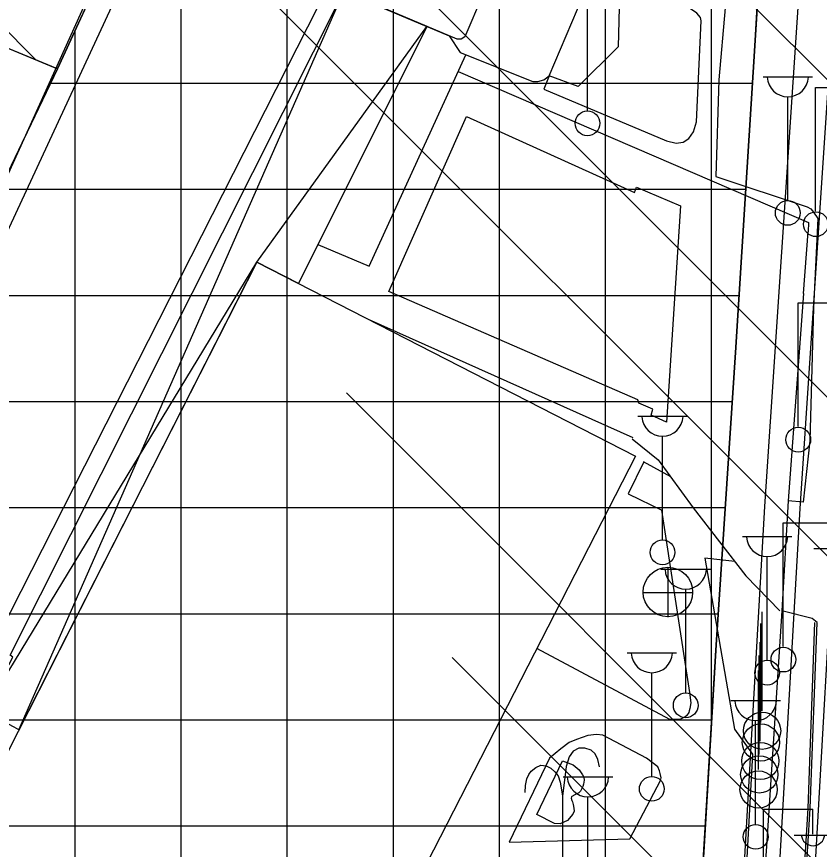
# Model space of a CAD drawing. Extents: x 417995 to 421451, y 4454518 to 4458015.
# Drawn here: x 420128.4 to 420241.9, y 4455813.5 to 4455931.2 of the extents above; entities that cross this region are included whole.
import ezdxf

# ---------------------------------------------------------------- set-up
doc = ezdxf.new("R2010")
doc.units = 0
for name, color, linetype in [('ADAKENARI', 7, 'Continuous'), ('B_Betonzemin', 7, 'Continuous'), ('B_Fabrika', 7, 'Continuous'), ('B_Kapi', 7, 'Continuous'), ('B_Sundurma', 7, 'Continuous'), ('B_Teras', 7, 'Continuous'), ('B_Ticari', 7, 'Continuous'), ('Hid_Havuz', 7, 'Continuous'), ('KALDIRIM_FAT', 7, 'Continuous'), ('PL_TİCARET', 7, 'Continuous'), ('PL_TOPLU_ISYERI', 7, 'Continuous'), ('S_Bayrak_Diregi', 7, 'Continuous'), ('S_Cad_Sok_Lambasi', 7, 'Continuous'), ('S_Elektrik_Diregi', 7, 'Continuous'), ('S_Rogar_Kapagi', 7, 'Continuous'), ('Sinir_Duvar_tek_tarafa_ait', 7, 'Continuous'), ('Sinir_Parmaklik_bir_taraf', 7, 'Continuous'), ('Sinir_Tel_bir_taraf', 7, 'Continuous'), ('SN_TR_SIVILASMA', 7, 'Continuous'), ('TRFAT_TİCARET', 7, 'Continuous'), ('TRFAT_TOPLUİŞYERLERİ', 7, 'Continuous'), ('Yol_Sose', 7, 'Continuous')]:
    doc.layers.add(name, color=color, linetype=linetype)

msp = doc.modelspace()

# ---------------------------------------------------------------- linework, layer by layer
at = {"layer": 'ADAKENARI'}
for p, q in [((420026.68, 4455968.26), (420134.21, 4455923.79)), ((420137.18, 4455930.24), (420151.45, 4455961.22)), ((420233.94, 4455946.2), (420232.85, 4455927.79)), ((420134.21, 4455923.79), (420137.18, 4455930.24)), ((420232.85, 4455927.79), (420231.44, 4455905.4)), ((420043.17, 4455733.9), (420134.21, 4455923.79)), ((420231.44, 4455905.4), (420230.08, 4455883.68)), ((420230.08, 4455883.68), (420228.66, 4455862.28)), ((420228.66, 4455862.28), (420227.34, 4455842.37)), ((420227.34, 4455842.37), (420224.17, 4455789.96))]:
    msp.add_line(p, q, dxfattribs=at)
at = {"layer": 'B_Betonzemin'}
for points in [[(420171.01, 4455898.98), (420178.28, 4455895.91), (420191.91, 4455925.77)], [(420217.02, 4455868.3), (420220.85, 4455866.16)], [(420219.6, 4455861.4), (420223.55, 4455835.62), (420223.74, 4455834.18), (420223.62, 4455833.39), (420223.53, 4455833.04), (420223.44, 4455832.8), (420223.11, 4455832.35), (420222.94, 4455832.19), (420222.28, 4455831.85), (420221.66, 4455831.81), (420220.76, 4455831.81), (420201.98, 4455841.86)], [(420229.95, 4455854.16), (420225.72, 4455854.61), (420229.93, 4455830.47), (420232.47, 4455826.89), (420231.74, 4455813.94)], [(420219.07, 4455825.14), (420217.46, 4455826.34), (420211.29, 4455829.6), (420210.39, 4455829.67), (420209.17, 4455829.54), (420208.38, 4455829.28), (420207.56, 4455829), (420206.54, 4455828.54), (420205.36, 4455827.67), (420203.78, 4455826.36), (420198.06, 4455814.49), (420215.14, 4455814.96), (420219.46, 4455823.18), (420219.53, 4455823.58), (420219.43, 4455824.18), (420219.3, 4455824.54), (420219.07, 4455825.14)], [(420231.74, 4455813.94), (420230.76, 4455796.43)]]:
    msp.add_lwpolyline(points, dxfattribs=at)
at = {"layer": 'B_Fabrika'}
msp.add_lwpolyline([(420116.89, 4455807.06), (420162.4, 4455896.45), (420215.9, 4455869.03), (420170.21, 4455779.87)], close=True, dxfattribs=at)
at = {"layer": 'B_Kapi'}
for points in [[(420239.67, 4455892.03), (420240.34, 4455900.73)], [(420237.51, 4455862.73), (420236.59, 4455847.16)]]:
    msp.add_lwpolyline(points, dxfattribs=at)
at = {"layer": 'B_Sundurma'}
for p, q in [((420128.75, 4455830.37), (420174.7, 4455934.76)), ((420162.4, 4455896.45), (420186.42, 4455929.79)), ((420123.82, 4455832.96), (420162.4, 4455896.45))]:
    msp.add_line(p, q, dxfattribs=at)
msp.add_lwpolyline([(420123.82, 4455832.96), (420127.87, 4455840.64), (420127.5, 4455840.9), (420174.7, 4455934.76), (420186.42, 4455929.79), (420168.25, 4455893.45), (420162.4, 4455896.45), (420128.75, 4455830.37), (420128.08, 4455830.74)], close=True, dxfattribs=at)
at = {"layer": 'B_Teras'}
msp.add_lwpolyline([(420161.34, 4455940.42), (420160.97, 4455940.69), (420160.79, 4455940.92), (420160.7, 4455941.41), (420160.69, 4455941.71), (420163.11, 4455947.58), (420163.87, 4455948.02), (420164.24, 4455948.03), (420193.89, 4455935.3), (420194.3, 4455934.69), (420194.29, 4455934.22), (420191.79, 4455928.34), (420191.28, 4455927.99), (420190.71, 4455927.97)], close=True, dxfattribs=at)
at = {"layer": 'B_Ticari'}
for points in [[(420157.63, 4455960.38), (420156.53, 4455960.73), (420155.69, 4455960.74), (420154.72, 4455960.42), (420153.88, 4455959.74), (420151.41, 4455953.84), (420148.52, 4455946.98), (420148.4, 4455945.63), (420148.98, 4455944.48), (420150.2, 4455943.59), (420159.51, 4455939.76), (420163.28, 4455939.6), (420189.59, 4455928.44), (420191.13, 4455926.08), (420201.41, 4455921.99), (420202.12, 4455922.01), (420202.96, 4455922.24), (420203.7, 4455922.81), (420209.33, 4455936.03), (420209.33, 4455937.14), (420208.81, 4455938.29), (420208.09, 4455938.91)], [(420099.37, 4455835.91), (420098.37, 4455837.2), (420098.38, 4455838.95), (420148.52, 4455946.98), (420148.4, 4455945.63), (420148.98, 4455944.48), (420150.2, 4455943.59), (420159.51, 4455939.76), (420163.28, 4455939.6), (420172.55, 4455935.67), (420118.43, 4455829.21), (420117.9, 4455828.49), (420117.19, 4455828.02), (420116.51, 4455827.74), (420115.46, 4455827.93), (420115.08, 4455828.15)], [(420222.58, 4455933.02), (420208.09, 4455938.91), (420208.81, 4455938.29), (420209.33, 4455937.14), (420209.33, 4455936.03), (420213.65, 4455934.37), (420213.47, 4455926.91), (420207.82, 4455921.3), (420203.7, 4455922.81), (420202.94, 4455920.92), (420220.31, 4455913.62), (420221.66, 4455913.3), (420222.64, 4455913.44), (420223.46, 4455913.93), (420224.13, 4455914.91), (420224.53, 4455916.28), (420225.2, 4455930.56), (420225.13, 4455931.05), (420224.6, 4455931.65)], [(420209.33, 4455936.03), (420213.65, 4455934.37), (420213.47, 4455926.91), (420207.82, 4455921.3), (420203.7, 4455922.81)], [(420220.3, 4455873.83), (420218.13, 4455874.82), (420218.36, 4455875.68), (420216.38, 4455876.53), (420216.23, 4455876.99), (420181.05, 4455892.32), (420192.01, 4455917.06), (420215.77, 4455906.33), (420216.05, 4455907.08), (420222.27, 4455904.43)]]:
    msp.add_lwpolyline(points, close=True, dxfattribs=at)
at = {"layer": 'Hid_Havuz'}
for points in [[(420210.83, 4455825.12), (420210.58, 4455826.17), (420210.2, 4455826.94), (420209.64, 4455827.5), (420208.76, 4455827.74), (420207.92, 4455827.74), (420207.12, 4455827.36), (420206.56, 4455826.52), (420206.1, 4455825.19), (420205.58, 4455820.99)], [(420200.33, 4455821.48), (420200.36, 4455822.49), (420200.57, 4455823.44), (420200.85, 4455824.03), (420201.17, 4455824.49), (420201.83, 4455825.05), (420202.53, 4455825.36), (420203.27, 4455825.26), (420203.97, 4455824.94), (420204.53, 4455824.42), (420204.98, 4455823.86), (420205.26, 4455822.95), (420205.4, 4455822.14), (420205.58, 4455820.99), (420205.58, 4455810.49)]]:
    msp.add_lwpolyline(points, dxfattribs=at)
msp.add_lwpolyline([(420201.98, 4455818.37), (420205.59, 4455825.98), (420207.12, 4455825.39), (420207.97, 4455824.72), (420208.44, 4455823.97), (420208.61, 4455823.66), (420208.66, 4455823.25), (420208.57, 4455822.67), (420208.48, 4455822.35), (420208.14, 4455821.69), (420207.89, 4455821.46), (420207.34, 4455821.18), (420206.92, 4455820.94), (420206.85, 4455820.88), (420206.84, 4455820.71), (420206.93, 4455820.38), (420207, 4455820.16), (420207.12, 4455819.78), (420207.22, 4455819.26), (420207.25, 4455818.84), (420207.08, 4455818.45), (420206.32, 4455817.55), (420205.28, 4455817.06), (420204.49, 4455817.11)], close=True, dxfattribs=at)
at = {"layer": 'KALDIRIM_FAT'}
for p, q in [((420250.34, 4456103.38), (420234.15, 4455861.94)), ((420255.33, 4456103.04), (420239.14, 4455861.63)), ((420234.15, 4455861.94), (420215.94, 4455540.77)), ((420239.14, 4455861.63), (420220.93, 4455540.45)), ((420244.13, 4455861.32), (420225.92, 4455540.14))]:
    msp.add_line(p, q, dxfattribs=at)
at = {"layer": 'PL_TİCARET'}
for points in [[(420151.45, 4455961.22), (420137.18, 4455930.24), (420134.21, 4455923.79), (420043.17, 4455733.9), (419945.46, 4455556.86), (419940.17, 4455559.7)], [(420188.54, 4455224.54), (420195.2, 4455314.87), (420199.15, 4455373.07), (420200.5, 4455392.26), (420204.72, 4455452.72), (420207.73, 4455496.12), (420207.73, 4455496.12), (420172.52, 4455509.54), (420172.52, 4455509.54), (420190.39, 4455549.96), (420195.36, 4455552.2), (420210.57, 4455543.27), (420211.61, 4455562.8), (420214.19, 4455614.16), (420222.97, 4455770), (420224.17, 4455789.96), (420227.34, 4455842.37), (420228.66, 4455862.28), (420230.08, 4455883.68), (420231.44, 4455905.4), (420232.85, 4455927.79), (420233.94, 4455946.2)]]:
    msp.add_lwpolyline(points, dxfattribs=at)
at = {"layer": 'PL_TOPLU_ISYERI'}
msp.add_lwpolyline([(420151.45, 4455961.22), (420137.18, 4455930.24), (420134.21, 4455923.79), (420026.68, 4455968.26)], dxfattribs=at)
at = {"layer": 'S_Bayrak_Diregi'}
for p, q in [((420233.81, 4455833.04), (420233.81, 4455847.04)), ((420233.64, 4455831.39), (420233.64, 4455845.39)), ((420233.56, 4455828.76), (420233.56, 4455842.76)), ((420233.41, 4455826.87), (420233.41, 4455840.87)), ((420233.32, 4455824.73), (420233.32, 4455838.73))]:
    msp.add_line(p, q, dxfattribs=at)
for centre in [(420233.82, 4455830.22), (420233.65, 4455828.57), (420233.57, 4455825.95), (420233.42, 4455824.05), (420233.32, 4455821.92)]:
    msp.add_circle(centre, 2.63, dxfattribs=at)
at = {"layer": 'S_Cad_Sok_Lambasi'}
for p, q in [((420209.13, 4455917.84), (420209.13, 4455932.51)), ((420233.95, 4455922.68), (420240.95, 4455922.68)), ((420237.45, 4455905.18), (420237.45, 4455919.85)), ((420216.24, 4455874.69), (420223.24, 4455874.69)), ((420219.74, 4455857.19), (420219.74, 4455871.86)), ((420231.04, 4455857.68), (420238.04, 4455857.68)), ((420234.54, 4455840.18), (420234.54, 4455854.85)), ((420219.52, 4455853.06), (420226.52, 4455853.06)), ((420223.02, 4455835.56), (420223.02, 4455850.24)), ((420214.72, 4455841.26), (420221.72, 4455841.26)), ((420218.22, 4455823.76), (420218.22, 4455838.44)), ((420229.41, 4455834.48), (420236.41, 4455834.48)), ((420232.91, 4455816.98), (420232.91, 4455831.65)), ((420205.7, 4455823.71), (420212.7, 4455823.71)), ((420209.2, 4455806.21), (420209.2, 4455820.88))]:
    msp.add_line(p, q, dxfattribs=at)
for centre in [(420209.13, 4455916.09), (420237.45, 4455903.43), (420219.74, 4455855.44), (420234.54, 4455838.43), (420223.02, 4455833.81), (420218.22, 4455822.01), (420232.91, 4455815.23)]:
    msp.add_circle(centre, 1.75, dxfattribs=at)
for centre in [(420237.45, 4455922.78), (420219.74, 4455874.79), (420234.54, 4455857.78), (420223.02, 4455853.17), (420218.22, 4455841.36), (420232.91, 4455834.58), (420209.2, 4455823.81)]:
    msp.add_arc(centre, 2.93, 183.298, 356.9072, dxfattribs=at)
at = {"layer": 'S_Elektrik_Diregi'}
for p, q in [((420241.39, 4455903.67), (420241.39, 4455921.17)), ((420241.39, 4455921.17), (420248.39, 4455921.17)), ((420238.9, 4455873.21), (420238.9, 4455890.71)), ((420238.9, 4455890.71), (420245.9, 4455890.71)), ((420238.9, 4455873.21), (420238.9, 4455890.71)), ((420238.9, 4455890.71), (420245.9, 4455890.71)), ((420236.8, 4455842.12), (420236.8, 4455859.62)), ((420236.8, 4455859.62), (420243.8, 4455859.62)), ((420241.14, 4455855.98), (420246.39, 4455855.98)), ((420234.01, 4455801.62), (420234.01, 4455819.12)), ((420234.01, 4455819.12), (420241.01, 4455819.12)), ((420241.01, 4455815.62), (420241.01, 4455819.12)), ((420238.35, 4455815.48), (420243.6, 4455815.48))]:
    msp.add_line(p, q, dxfattribs=at)
for centre in [(420241.42, 4455901.83), (420238.93, 4455871.37), (420238.93, 4455871.37), (420236.83, 4455840.28)]:
    msp.add_circle(centre, 1.75, dxfattribs=at)
msp.add_arc((420241.02, 4455815.63), 1.66, 184.8384, 355.1464, dxfattribs=at)
at = {"layer": 'S_Rogar_Kapagi'}
for p, q in [((420220.55, 4455846.3), (420220.55, 4455853.3)), ((420216.98, 4455849.77), (420223.98, 4455849.77))]:
    msp.add_line(p, q, dxfattribs=at)
msp.add_circle((420220.5, 4455849.83), 3.5, dxfattribs=at)
at = {"layer": 'Sinir_Duvar_tek_tarafa_ait'}
for points in [[(420190.83, 4455923.41), (420240.36, 4455902.05), (420240.34, 4455900.73)], [(420239.67, 4455892.03), (420237.51, 4455862.73)], [(420178.12, 4455888.39), (420215.54, 4455871.67)], [(420217.12, 4455868.25), (420214.88, 4455863.73), (420219.72, 4455861.34)], [(420236.59, 4455847.16), (420234.42, 4455813.91)], [(420234.42, 4455813.91), (420234.03, 4455807.87)]]:
    msp.add_lwpolyline(points, dxfattribs=at)
at = {"layer": 'Sinir_Parmaklik_bir_taraf'}
for points in [[(420241.24, 4455845.52), (420240.29, 4455819.26), (420239.95, 4455813.85)], [(420239.95, 4455813.85), (420238.57, 4455792.27)]]:
    msp.add_lwpolyline(points, dxfattribs=at)
at = {"layer": 'Sinir_Tel_bir_taraf'}
msp.add_lwpolyline([(420215.45, 4455871.47), (420219.14, 4455868.51), (420224.08, 4455861.74), (420231.54, 4455852.11), (420236.34, 4455847.17)], dxfattribs=at)
at = {"layer": 'SN_TR_SIVILASMA'}
for p, q in [((421164.82, 4455000.48), (420095.66, 4456069.64)), ((421119.44, 4455000.96), (420129.33, 4455991.06)), ((421096.75, 4455001.2), (420145.11, 4455952.83)), ((421051.37, 4455001.68), (420175.05, 4455878)), ((421028.68, 4455001.92), (420190.02, 4455840.58))]:
    msp.add_line(p, q, dxfattribs=at)
at = {"layer": 'TRFAT_TİCARET'}
for p, q in [((420211.68, 4455564.25), (420211.68, 4456103.64)), ((420226.68, 4455831.42), (420226.68, 4456101.58)), ((420196.68, 4455551.43), (420196.68, 4456082.02)), ((420181.68, 4455530.26), (420181.68, 4456045.72)), ((420166.68, 4455199.52), (420166.68, 4456009.42)), ((420151.68, 4455202.28), (420151.68, 4455965.68)), ((420136.68, 4455205.03), (420136.68, 4455929.15)), ((420133.24, 4455921.77), (420232.47, 4455921.77)), ((420126.05, 4455906.77), (420231.53, 4455906.77)), ((420118.86, 4455891.77), (420230.59, 4455891.77)), ((420111.67, 4455876.77), (420229.62, 4455876.77)), ((420104.48, 4455861.77), (420228.63, 4455861.77)), ((420097.29, 4455846.77), (420227.63, 4455846.77)), ((420090.09, 4455831.77), (420226.7, 4455831.77)), ((420082.9, 4455816.77), (420225.79, 4455816.77))]:
    msp.add_line(p, q, dxfattribs=at)
at = {"layer": 'TRFAT_TOPLUİŞYERLERİ'}
msp.add_line((420001.86, 4456054.38), (420131.19, 4455925.04), dxfattribs=at)
at = {"layer": 'Yol_Sose'}
for points in [[(420082.03, 4455815.53), (420091.37, 4455836.04), (420107.37, 4455867.89), (420125.01, 4455904.11), (420147.64, 4455954.1)], [(420228.58, 4455932.42), (420227.72, 4455922.26), (420227.28, 4455908.58), (420240.2, 4455904.3), (420240.71, 4455904.02), (420241.08, 4455903.53), (420241.69, 4455902.65), (420241.1, 4455890.02), (420240.56, 4455871.21), (420239.62, 4455862.52), (420237.51, 4455862.73)], [(420241.59, 4455845.51), (420240.88, 4455846.09), (420236.59, 4455847.16)], [(420240.29, 4455813.85), (420240.64, 4455819.24), (420241.59, 4455845.51)], [(420238.92, 4455792.26), (420240.29, 4455813.85)]]:
    msp.add_lwpolyline(points, dxfattribs=at)

doc.saveas('drawing.dxf')
